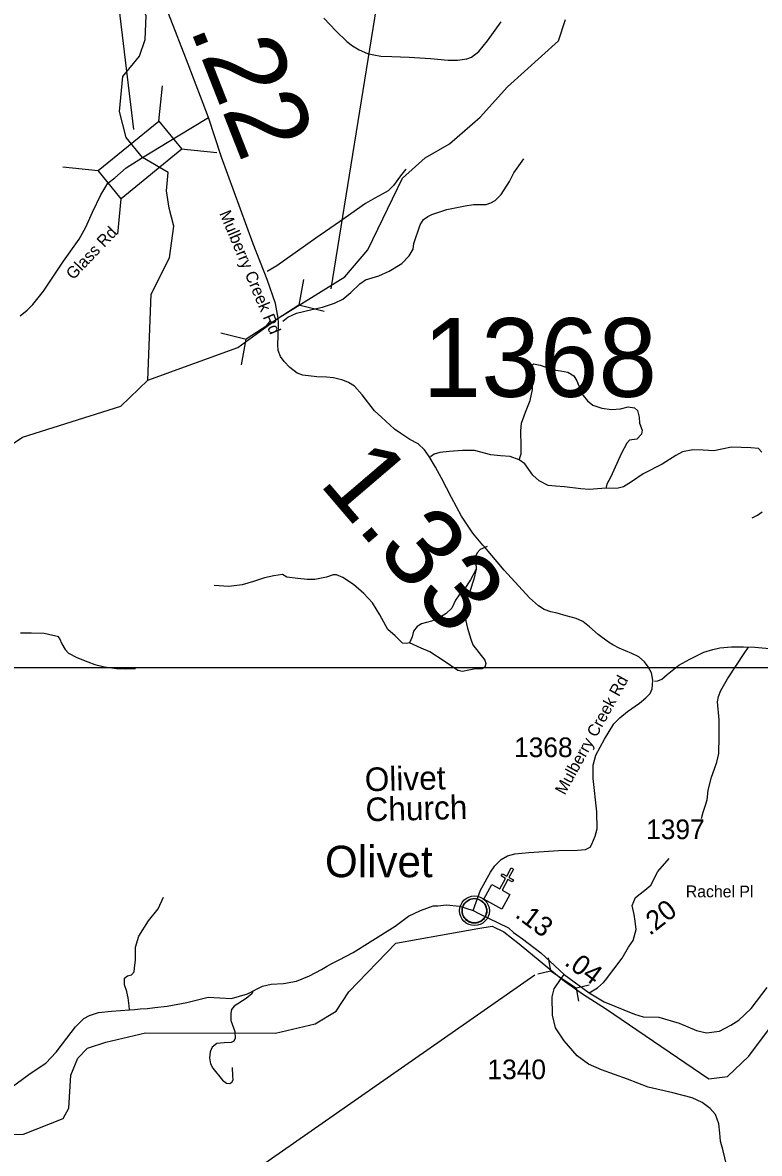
# Model space of a CAD drawing. Extents: x 1159738 to 1321356, y 736314 to 882035.
# Drawn here: x 1222618 to 1227297, y 807918 to 815102 of the extents above; entities that cross this region are included whole.
import ezdxf

# ---------------------------------------------------------------- set-up
doc = ezdxf.new("R2010")
doc.units = 0
for name, color, linetype in [('Exist Civil Demographics Community CELL', 7, 'Continuous'), ('Exist Civil Demographics Community Label', 7, 'Continuous'), ('Exist Cultural Church CELL', 7, 'Continuous'), ('Exist Cultural Church Label', 7, 'Continuous'), ('Exist Hydrographic Creek Single Shore', 7, 'Continuous'), ('Exist Road Non-System Type 51', 7, 'Continuous'), ('Exist Road Primary NC Attributed', 7, 'Continuous'), ('Exist Road Primary NC Mileage Hundredths English Label', 7, 'Continuous'), ('Exist Road Secondary Mileage Hundredths English Label', 7, 'Continuous'), ('Exist Road Secondary Structure Pipe CELL', 7, 'Continuous'), ('Exist Road Secondary Structure Pipe Number Label', 7, 'Continuous'), ('Exist Road Secondary Structure Standard Bridge CELL', 7, 'Continuous'), ('Exist Road Secondary Structure Standard Bridge Number Label', 7, 'Continuous'), ('Exist Road Secondary Type 51 Attributed', 7, 'Continuous'), ('Exist Road Secondary Type 51 Label', 7, 'Continuous'), ('Exist Road Secondary Type 51 Number Label', 7, 'Continuous'), ('Map Preparation Inset Cut Line', 7, 'Continuous')]:
    doc.layers.add(name, color=color, linetype=linetype)

msp = doc.modelspace()

# ---------------------------------------------------------------- linework, layer by layer
at = {"layer": 'Exist Civil Demographics Community CELL'}
msp.add_lwpolyline([(1225410.1, 809471.6), (1225411.1, 809477.2), (1225412.8, 809483.8), (1225415.8, 809491), (1225418.7, 809496.7), (1225422, 809502.5), (1225425.8, 809507.6), (1225429.7, 809512), (1225434.3, 809516.6), (1225439.9, 809521.1), (1225445.3, 809524.8), (1225450.2, 809527.7), (1225455.2, 809530.1), (1225460.7, 809532.4), (1225466.3, 809534.2), (1225470.6, 809535.4), (1225475.5, 809536.1), (1225479.6, 809536.8), (1225486, 809537.1), (1225490.4, 809537), (1225496.1, 809536.7), (1225501, 809536), (1225505.9, 809535), (1225510.9, 809533.6), (1225516.1, 809531.7), (1225522.7, 809528.8), (1225529, 809525.3), (1225534, 809521.7), (1225539.2, 809517.7), (1225542.5, 809514.6), (1225546.6, 809510.2), (1225550.5, 809505.5), (1225553.6, 809500.9), (1225556.7, 809495.9), (1225559.2, 809490.7), (1225561.2, 809485.7), (1225562.8, 809480.7), (1225564, 809476.1), (1225565.1, 809470.1), (1225565.8, 809465.4), (1225566, 809459.4), (1225565.8, 809453.6), (1225565.3, 809447.9), (1225564.3, 809442.4), (1225562.7, 809436.2), (1225560.8, 809430.4), (1225558.5, 809425.3), (1225555.4, 809419.3), (1225552.1, 809414), (1225548.6, 809409.3), (1225544.4, 809404.6), (1225539.1, 809399.6), (1225534.1, 809395.5), (1225529.1, 809392.1), (1225524.8, 809389.5), (1225517.9, 809386.3), (1225510.8, 809383.6), (1225504.8, 809382.1), (1225498.2, 809380.8), (1225493.8, 809380.4), (1225489.3, 809380.1), (1225483.7, 809380.1), (1225479.5, 809380.5), (1225473.8, 809381.3), (1225467.9, 809382.6), (1225463.3, 809383.9), (1225458.2, 809385.7), (1225453.6, 809387.7), (1225449.6, 809390), (1225442.8, 809394), (1225437.3, 809398.3), (1225432.3, 809402.8), (1225427.9, 809407.7), (1225424.7, 809411.6), (1225421.7, 809415.8), (1225417.6, 809422.9), (1225415.9, 809426.4), (1225414.2, 809430.5), (1225411.6, 809438.6), (1225410.1, 809445.7), (1225409.4, 809450.9), (1225409.1, 809457.2), (1225409, 809461.9), (1225409.5, 809468.3)], close=True, dxfattribs=at)
for centre, radius in [((1225487.7, 809459.2), 94.3), ((1225487.4, 809459.5), 76.7)]:
    msp.add_circle(centre, radius, dxfattribs=at)
at = {"layer": 'Exist Cultural Church CELL'}
msp.add_lwpolyline([(1225598.4, 809625.8), (1225648.4, 809598.5), (1225685, 809665.3), (1225657, 809680.7), (1225664.6, 809694.7), (1225692.7, 809679.3), (1225721.6, 809732), (1225735.7, 809724.3), (1225706.7, 809671.6), (1225734.8, 809656.2), (1225727.1, 809642.2), (1225699.1, 809657.6), (1225662.5, 809590.8), (1225713, 809563), (1225661.8, 809469.6), (1225547.2, 809532.4)], close=True, dxfattribs=at)
at = {"layer": 'Exist Hydrographic Creek Single Shore'}
msp.add_line((1223242.2, 812665.7), (1223413.2, 812829.7), dxfattribs=at)
for points in [[(1223378.6, 814245), (1223276.7, 814372.7), (1223234, 814537.7), (1223255.3, 814759.8), (1223360.9, 814889), (1223396.1, 814994.7), (1223403.2, 815145.1), (1223361, 815247.7), (1223217.8, 815553), (1222997.6, 815841.2), (1222842.7, 815949.3), (1222313.1, 816542.9), (1221907.6, 816873.5), (1221560.2, 817148.3), (1221168.9, 817497.5), (1221022.1, 817604.5), (1220981.1, 817615.2)], [(1223413.2, 812829.7), (1223985.2, 813038.2), (1224240.9, 813223.1), (1224664.2, 813487.4), (1224810.2, 813658.5), (1225030.3, 814113.6), (1225175.2, 814242), (1225328.2, 814330.9), (1225524.2, 814500.9), (1225696.3, 814694.5), (1226020.2, 814986.7), (1226065.3, 815120.4)], [(1223549.9, 813923.4), (1223532.7, 814032.2), (1223542.5, 814149.3), (1223378.6, 814245)], [(1223413.2, 812829.7), (1223435.3, 813377.5), (1223550.2, 813608.2), (1223578.5, 813808.9), (1223549.9, 813923.4)], [(1220350.2, 808551.2), (1220171.2, 809254.3), (1219805.3, 809622.7), (1219792.3, 809734.5), (1219924.3, 810004.4), (1220500, 810552), (1220519.5, 810641.7), (1220511.7, 810762.5), (1220266.3, 810929.8), (1220153.4, 811011.9), (1220183.5, 811102.7), (1220531.4, 811384.1), (1220968.1, 811669.3), (1221137.2, 811867), (1221334.5, 811802.7), (1221480.3, 811722.8), (1221764.3, 811730.2), (1221940.2, 811792.4), (1222306.9, 812193.6), (1222507.3, 812394.9), (1222618.2, 812468.1), (1223242.2, 812665.7)], [(1225272.4, 809304.7), (1225508.3, 809347.6), (1225599.6, 809361.9), (1225673.5, 809325.6), (1225772.1, 809248.8), (1226037.3, 809028.3)], [(1223146.3, 808623.5), (1223398.3, 808684.1), (1224223.4, 808680.7), (1224475.4, 808741.3), (1224610.3, 808820.7), (1224689.4, 808943.8), (1224988.3, 809253), (1225272.4, 809304.7)], [(1226037.3, 809028.3), (1226059.9, 809012.6), (1226180.6, 808927.2), (1226319.8, 808838.7), (1226976.4, 808392.5), (1227093.4, 808406.6), (1227230.4, 808535.1), (1227437.4, 808813.3)], [(1220345.3, 807973.8), (1221208.3, 808160.1), (1221814.3, 808036.3), (1222623.4, 808039.8), (1222876.4, 808139.8), (1222911.4, 808204.8), (1222925.3, 808414.5), (1222969.4, 808522), (1223030.4, 808586.4), (1223146.3, 808623.5)]]:
    msp.add_lwpolyline(points, dxfattribs=at)
at = {"layer": 'Exist Road Non-System Type 51'}
for points in [[(1224270.5, 813204.4), (1224303.4, 813229.5), (1224358.4, 813256.2), (1224454.1, 813278.2), (1224523.1, 813293.9), (1224598.5, 813319.1), (1224651.8, 813344.2), (1224702.1, 813386.6), (1224758.6, 813441.6), (1224794.7, 813466.7), (1224879.4, 813493.4), (1224946.9, 813523.2), (1225025.4, 813571.9), (1225072.5, 813620.6), (1225097.6, 813661.5), (1225102.3, 813699.1), (1225143.1, 813816.9), (1225163.5, 813851.5), (1225191.7, 813870.3), (1225217.9, 813882.2), (1225312.1, 813915.1), (1225428.2, 813937.1), (1225481.6, 813946.6), (1225522.4, 813946.6), (1225561.6, 813946.6), (1225591.4, 813957.6), (1225619.7, 813971.7), (1225657.3, 814009.4), (1225710.7, 814092.6), (1225737.4, 814147.6), (1225800.2, 814237.1)], [(1225052, 814171.1), (1225017.5, 814128.7), (1224973.6, 814067.4), (1224939, 814032.9), (1224901.4, 814012.5), (1224854.3, 813987.3), (1224796.2, 813952.8), (1224629.9, 813836.6), (1224480.8, 813731.3), (1224231.7, 813555.8), (1224170.5, 813519.6)], [(1225771.7, 812324), (1225783.4, 812361.1), (1225783.4, 812411.1), (1225781.6, 812507.3), (1225785.3, 812557.2), (1225811.1, 812627.5), (1225840.7, 812701.5), (1225855.5, 812769.9), (1225859.2, 812821.7), (1225859.2, 812860.6), (1225850, 812893.9), (1225848.1, 812921.6), (1225862.9, 812934.6), (1225905.4, 812925.3), (1225988.6, 812895.7), (1226033, 812890.2), (1226081, 812880.9), (1226118, 812856.9), (1226138.4, 812825.4), (1226164.2, 812758.8), (1226177.2, 812732.9), (1226204.9, 812697.8), (1226238.2, 812671.9), (1226295.5, 812651.5), (1226358.3, 812644.1), (1226415.6, 812647.8), (1226463.7, 812660.8), (1226504.4, 812655.2), (1226522.9, 812636.7), (1226534, 812596.1), (1226535.8, 812557.2), (1226552.4, 812512.8), (1226548.7, 812486.9), (1226519.2, 812455.5), (1226471.1, 812448.1), (1226454.5, 812429.6), (1226419.3, 812361.1), (1226352.8, 812215), (1226328.8, 812168.7), (1226322.8, 812141.8)], [(1227312.7, 812372.8), (1227290.4, 812395.1), (1227241.7, 812401.2), (1227120, 812405.3), (1227059.1, 812391), (1227008.4, 812380.9), (1226939.4, 812384.9), (1226874.4, 812387), (1226809.5, 812374.8), (1226766.9, 812352.5), (1226679.6, 812295.6), (1226559.1, 812234.7), (1226484, 812183.9), (1226433.3, 812153.5), (1226400.8, 812143.3), (1226295.3, 812141.3), (1226216.1, 812135.2), (1226163.4, 812139.3), (1226059.9, 812153.5), (1226003.1, 812157.5), (1225956.4, 812161.6), (1225897.6, 812190), (1225859, 812226.6), (1225808.3, 812297.6), (1225771.7, 812324), (1225714.9, 812344.3), (1225652, 812348.4), (1225591.1, 812356.5), (1225488.6, 812384.1), (1225411.5, 812384.1), (1225326.2, 812378), (1225267.4, 812369.9), (1225230.9, 812359.7), (1225208.5, 812343.5)], [(1227251.9, 811954.5), (1227284.3, 811972.7), (1227314.8, 811993)], [(1225567.5, 811773.2), (1225523.6, 811754.4), (1225504.8, 811733.5), (1225490.1, 811702), (1225496.4, 811670.6), (1225498.5, 811628.8), (1225483.8, 811566), (1225458.7, 811488.5), (1225433.6, 811415.2), (1225425.2, 811377.5), (1225427.3, 811329.4), (1225444.1, 811254), (1225465, 811184.9), (1225477.6, 811149.3), (1225515.2, 811099.1), (1225552.9, 811050.9), (1225559.2, 811030), (1225552.9, 811006.9), (1225536.1, 810996.5), (1225494.3, 810996.5), (1225452.4, 810988.1), (1225410.6, 810979.7), (1225381.3, 810986), (1225295.5, 811044.6), (1225203.5, 811105.3), (1225149.1, 811128.4), (1225075.8, 811161.9)], [(1225498.5, 811628.8), (1225462.9, 811561.8), (1225423.2, 811501.1), (1225389.7, 811465.5), (1225366.7, 811432), (1225343.6, 811381.7), (1225308.1, 811348.2), (1225257.9, 811316.8), (1225213.9, 811300.1), (1225151.2, 811281.2), (1225124, 811264.5), (1225100.9, 811235.1), (1225092.6, 811199.6), (1225075.8, 811161.9)], [(1225075.8, 811161.9), (1225057.5, 811158.1), (1225030.3, 811160.1), (1224984.2, 811206.2), (1224938.2, 811246), (1224885.9, 811340.2), (1224839.9, 811415.6), (1224785.5, 811474.2), (1224718.5, 811532.8), (1224651.6, 811576.8), (1224611.8, 811593.5), (1224590.9, 811593.5), (1224547, 811578.9), (1224473.7, 811564.2), (1224425.6, 811564.2), (1224364.9, 811570.5), (1224295.9, 811578.9), (1224268.7, 811595.6), (1224214.3, 811587.3), (1224153.6, 811574.7), (1224084.6, 811551.7), (1224013.4, 811530.7), (1223927.7, 811520.3), (1223835.6, 811526.5)], [(1226631.2, 810917.5), (1226652.2, 810919.6), (1226677.3, 810930), (1226710.7, 810959.4), (1226786.1, 811020.1), (1226855.1, 811057.8), (1226943, 811101.7), (1227001.6, 811118.5), (1227045.5, 811128.9), (1227118.7, 811135.2), (1227196.1, 811135.2), (1227267.3, 811133.1), (1227338.4, 811126.9), (1227376.1, 811122.7), (1227422.1, 811137.3), (1227497.4, 811168.7), (1227561.7, 811208.1), (1227601.5, 811231.1), (1227626.6, 811249.9), (1227660, 811268.8), (1227693.5, 811291.8), (1227704, 811304.4), (1227743.7, 811363), (1227773, 811421.6)], [(1222604.1, 811225.5), (1222675.2, 811224.5), (1222754.7, 811223.4), (1222811.2, 811210.9), (1222839.5, 811203.5), (1222853.1, 811189.9), (1222866.7, 811154.3), (1222888.7, 811119.8), (1222909.6, 811096.8), (1222962.9, 811068.5), (1223032.6, 811039.8), (1223077.6, 811023.1), (1223139.3, 811008.4), (1223214.7, 810998), (1223271.2, 810995.9), (1223336, 810999)], [(1226928.7, 810046), (1226940.2, 810085.8), (1226952.7, 810123.5), (1226965.3, 810163.3), (1226972.6, 810226.1), (1226993.5, 810307.7), (1227012.4, 810361.1), (1227027, 810404.1), (1227038.5, 810457.4), (1227041.7, 810566.6), (1227040.6, 810672.3), (1227031.2, 810786.4), (1227037.5, 810819.9), (1227052.1, 810857.6), (1227095, 810931.9), (1227204.7, 811099.8), (1227227.7, 811134.3)], [(1223279.9, 808943.5), (1223279.3, 808946.2), (1223265.9, 808988.6), (1223265.9, 809030.9), (1223283.8, 809046.6), (1223310.5, 809053.2), (1223326.1, 809071.1), (1223328.3, 809095.6), (1223335, 809146.9), (1223335, 809227.2), (1223357.3, 809298.6), (1223417.5, 809394.5), (1223479.9, 809472.5), (1223513.3, 809546.1)], [(1224082.4, 808952.5), (1224073.1, 808930.7), (1224038.9, 808902.8), (1223961.2, 808853), (1223945.7, 808832.8), (1223941, 808809.5), (1223941, 808761.3), (1223965.9, 808691.3), (1223967.4, 808650.9), (1223959.7, 808630.7), (1223942.6, 808622.9), (1223899.1, 808619.8), (1223850.9, 808615.2), (1223821.4, 808591.9), (1223809, 808563.9), (1223804.3, 808525), (1223812.1, 808487.7), (1223826.1, 808459.7), (1223888.2, 808383.5), (1223913.1, 808363.3), (1223933.2, 808361.8), (1223947.2, 808369.6), (1223955, 808385.1), (1223953.4, 808411.5), (1223950.3, 808462.8)], [(1223296.3, 808830.3), (1223294.9, 808854.8), (1223288.2, 808906), (1223279.9, 808943.5)]]:
    msp.add_lwpolyline(points, dxfattribs=at)
at = {"layer": 'Exist Road Primary NC Attributed'}
msp.add_line((1226056.8, 809055.3), (1226216.6, 808938), dxfattribs=at)
for points in [[(1222497.4, 808300.9), (1222666.8, 808425.8), (1222764.8, 808490.5), (1222831.7, 808560.7), (1222871.8, 808614.2), (1222954.7, 808721.5), (1223006.5, 808774.2), (1223042.1, 808794.3), (1223101, 808812.9), (1223182.9, 808821.6), (1223296.3, 808830.3), (1223331.1, 808832.1), (1223364.3, 808835.6), (1223410.3, 808839.4), (1223458.4, 808844), (1223536.6, 808852.2), (1223661.3, 808876.7), (1223796.2, 808910.5), (1223945.7, 808901.7), (1224046.8, 808931.4), (1224142, 808980.2), (1224196.2, 808992.1), (1224275.3, 808997.7), (1224357.2, 809011.7), (1224439.2, 809046.6), (1224516.8, 809086.5), (1224548, 809106.1), (1224582.5, 809123.7), (1224627.5, 809147.8), (1224716.5, 809194.2), (1224824.3, 809261.9), (1224984, 809362.3), (1225069.6, 809425.4), (1225144.5, 809460.1), (1225226.1, 809490.7), (1225256, 809491.4), (1225310.1, 809496.7), (1225392.6, 809488.5), (1225479.2, 809460)], [(1225479.2, 809460), (1225515.8, 809442.6), (1225704.2, 809350.1), (1225735.6, 809322.1), (1225756.6, 809307.2), (1225792.4, 809280.5), (1225910, 809193), (1226056.8, 809055.3)], [(1226216.6, 808938), (1226312, 808880.7), (1226503.3, 808803.2), (1226559.7, 808786.3), (1226657.7, 808782.3), (1226786.8, 808745.5), (1226898.1, 808699), (1226961.2, 808683.3), (1227043.8, 808694.4), (1227116.3, 808732.2), (1227166, 808764.8), (1227245.2, 808837.7), (1227345.2, 808972.6)]]:
    msp.add_lwpolyline(points, dxfattribs=at)
at = {"layer": 'Exist Road Secondary Structure Pipe CELL'}
for p, q in [((1224402.5, 813469.8), (1224371.7, 813306.1)), ((1224371.7, 813306.1), (1224038.1, 813091.3)), ((1224533.5, 813266.5), (1224371.7, 813306.1)), ((1223876.4, 813131), (1224038.1, 813091.3)), ((1224007.3, 812927.6), (1224038.1, 813091.3)), ((1225956.6, 809159.5), (1225970.7, 809077.4)), ((1225889.5, 809058.9), (1225970.7, 809077.4)), ((1225970.7, 809077.4), (1226135.7, 808967.3)), ((1226216.9, 808985.8), (1226135.7, 808967.3)), ((1226149.8, 808885.2), (1226135.7, 808967.3))]:
    msp.add_line(p, q, dxfattribs=at)
at = {"layer": 'Exist Road Secondary Structure Pipe Number Label'}
for p, q in [((1224577.9, 813410.3), (1226123.9, 822995.3)), ((1225871.2, 809050.1), (1223768.4, 807583.6))]:
    msp.add_line(p, q, dxfattribs=at)
at = {"layer": 'Exist Road Secondary Structure Standard Bridge CELL'}
for p, q in [((1223483, 814475.1), (1223505.7, 814700.3)), ((1223626.1, 814299.8), (1223851.4, 814277.1)), ((1222873.1, 814185), (1223098.3, 814162.3)), ((1223222.1, 813757.8), (1223244.8, 813983))]:
    msp.add_line(p, q, dxfattribs=at)
msp.add_lwpolyline([(1223098.3, 814162.3), (1223482.3, 814476), (1223628.8, 814296.6), (1223244.8, 813983)], close=True, dxfattribs=at)
at = {"layer": 'Exist Road Secondary Structure Standard Bridge Number Label'}
msp.add_lwpolyline([(1223323.8, 814422.7), (1222634.4, 820167.4), (1224128, 825337.5)], dxfattribs=at)
at = {"layer": 'Exist Road Secondary Type 51 Attributed'}
for points in [[(1223799, 814499.3), (1223669.4, 814838.7), (1223543.8, 815158.5), (1223438.4, 815457.5), (1223408.2, 815562.4), (1223401.5, 815595)], [(1224531.4, 815129.9), (1224607.3, 815048.4), (1224677.5, 814982.3), (1224713.1, 814953.7), (1224755.4, 814928.9), (1224807.7, 814905.5), (1224847.7, 814897.3), (1224893.3, 814889.5), (1224962.5, 814885.6), (1225072.9, 814882), (1225208.2, 814873.9), (1225320.7, 814862.5), (1225379.4, 814863.4), (1225438.5, 814870.6), (1225468.9, 814882.8), (1225515.5, 814918.3), (1225569.8, 814986.9), (1225657.5, 815107.5)], [(1223378.6, 814245), (1223606.4, 814383.1), (1223799, 814499.3)], [(1225479.2, 809460), (1225526.4, 809589.5), (1225535.2, 809605.5), (1225589.6, 809705.4), (1225616.4, 809745.8), (1225657.4, 809785.6), (1225696.3, 809807.7), (1225743.3, 809822), (1225833.3, 809829.8), (1226021.9, 809842.2), (1226141.4, 809844.8), (1226192.5, 809848.7), (1226222, 809863.1), (1226232.7, 809882.6), (1226254.2, 809933.4), (1226266.3, 809979), (1226263.6, 810088.5), (1226241.5, 810298.9), (1226241.5, 810383.6), (1226257.6, 810447.4), (1226314, 810550.3), (1226373.1, 810646.7), (1226410.7, 810685.8), (1226459, 810724.9), (1226536.2, 810777.7), (1226576.5, 810811.6), (1226603.3, 810838.9), (1226616.8, 810870.2), (1226618.1, 810894.9), (1226620.8, 810924.9), (1226612.7, 810970.5), (1226589.9, 811008.3), (1226567.1, 811040.9), (1226530.8, 811072.1), (1226486.5, 811093), (1226406, 811126.8), (1226365.7, 811149), (1226338.2, 811166.6), (1226272.4, 811213.5), (1226217.3, 811263), (1226175.7, 811296.9), (1226132.7, 811315.1), (1226069.6, 811333.3), (1226013.2, 811349), (1225972.9, 811359.4), (1225929.9, 811373.7), (1225895, 811397.2), (1225837.3, 811448), (1225676.8, 811623.2), (1225552.6, 811768.5), (1225540.5, 811781.5), (1225477.4, 811858.4), (1225405.6, 811965.9), (1225342.5, 812084.4), (1225277.4, 812207.6), (1225239.8, 812276.6), (1225200.8, 812345.7), (1225169.9, 812387.4), (1225131, 812425.1), (1225077.3, 812453.8), (1225026.3, 812487.7), (1224980.6, 812518.9), (1224952.4, 812545), (1224897.3, 812595.8), (1224853, 812636.2), (1224774.5, 812737.2), (1224726.1, 812791.9), (1224687.2, 812815.3), (1224650.9, 812831), (1224593.2, 812844), (1224547.6, 812849.2), (1224485.8, 812851.8), (1224397.8, 812862.9), (1224361.6, 812874.6), (1224314.6, 812909.8), (1224278.3, 812948.9), (1224255.5, 812981.5), (1224240.7, 813017.9), (1224238, 813055.7), (1224242.1, 813110.4), (1224243.4, 813193.8), (1224240.9, 813223.1), (1224223.9, 813318.2), (1224170.2, 813469.4), (1224082.3, 813695.4), (1223882.2, 814247.8), (1223799, 814499.3)], [(1222602.5, 813238.7), (1222646.5, 813274.1), (1222682.9, 813310.9), (1222751.2, 813396.3), (1222878, 813585.5), (1222978.2, 813725.3), (1223020.6, 813801.4), (1223061.3, 813896.8), (1223114.1, 814006.7), (1223158.6, 814081.4), (1223202.9, 814115.4), (1223275.3, 814178.4), (1223378.6, 814245)], [(1226216.6, 808938), (1226269.8, 808970.7), (1226307.8, 809003.4), (1226319.7, 809018.5), (1226425.1, 809157.3), (1226466.4, 809227.3), (1226495.5, 809270.4), (1226514.3, 809339.5), (1226508.7, 809393.4), (1226502, 809435.1), (1226488.5, 809492.4), (1226510.6, 809542.9), (1226569.6, 809589.6), (1226606.9, 809622.3), (1226652, 809707.8), (1226723.1, 809792.1)], [(1227088.1, 807844.9), (1227066.6, 807934.8), (1227050.5, 807994.8), (1227046.5, 808045.6), (1227039.7, 808105.5), (1227017.6, 808164.8), (1226984, 808203.9), (1226933, 808240.4), (1226869.9, 808271.6), (1226747.7, 808302.9), (1226590.6, 808339.4), (1226458.3, 808389.5), (1226293.2, 808449.5), (1226211.9, 808485.3), (1226139.4, 808537.4), (1226056.2, 808633.8), (1226002.4, 808714.6), (1225982.3, 808795.4), (1225981, 808912.6), (1225993, 808963.4), (1226037.3, 809028.3), (1226056.8, 809055.3)]]:
    msp.add_lwpolyline(points, dxfattribs=at)
at = {"layer": 'Map Preparation Inset Cut Line'}
msp.add_lwpolyline([(1213574.8, 811005.5), (1289258, 811005.5), (1289258, 782300.2), (1274049.2, 782296.9), (1274049.2, 766757), (1213574.8, 766757)], close=True, dxfattribs=at)

# ---------------------------------------------------------------- texts
at = {"layer": 'Exist Civil Demographics Community Label'}
msp.add_text('Olivet', height=200, dxfattribs=at).set_placement((1224538.3, 809672.5))
at = {"layer": 'Exist Cultural Church Label'}
for s, p in [('Olivet', (1224792.8, 810218.2)), ('Church', (1224797.4, 810027.2))]:
    msp.add_text(s, height=150, rotation=1.38981, dxfattribs=at).set_placement(p)
at = {"layer": 'Exist Road Primary NC Mileage Hundredths English Label'}
for s, rotation, p in [('.13', 323.30727, (1225739, 809423.3)), ('.04', 323.72815, (1226052.5, 809119.5))]:
    msp.add_text(s, height=125, rotation=rotation, dxfattribs=at).set_placement(p)
at = {"layer": 'Exist Road Secondary Mileage Hundredths English Label'}
for s, height, rotation, p in [('.22', 500, 291.43135, (1223677.6, 815067.6)), ('1.33', 500, 310.53105, (1224493.5, 812175)), ('.20', 125, 38.3155, (1226601.1, 809297.9))]:
    msp.add_text(s, height=height, rotation=rotation, dxfattribs=at).set_placement(p)
at = {"layer": 'Exist Road Secondary Type 51 Label'}
for s, rotation, p in [('Mulberry Creek Rd', 292.75068, (1223866.4, 813890.1)), ('Glass Rd', 46.56412, (1222940.3, 813463.3)), ('Mulberry Creek Rd', 61.17179, (1226060.3, 810190.3)), ('Rachel Pl', 359.85961, (1226829.6, 809545.1))]:
    msp.add_text(s, height=75, rotation=rotation, dxfattribs=at).set_placement(p)
at = {"layer": 'Exist Road Secondary Type 51 Number Label'}
for s, height, p in [('1368', 500, (1225159, 812724.2)), ('1368', 125, (1225739.1, 810435.3)), ('1397', 125, (1226577.8, 809914.3)), ('1340', 125, (1225570, 808389.3))]:
    msp.add_text(s, height=height, dxfattribs=at).set_placement(p)

doc.saveas('drawing.dxf')
